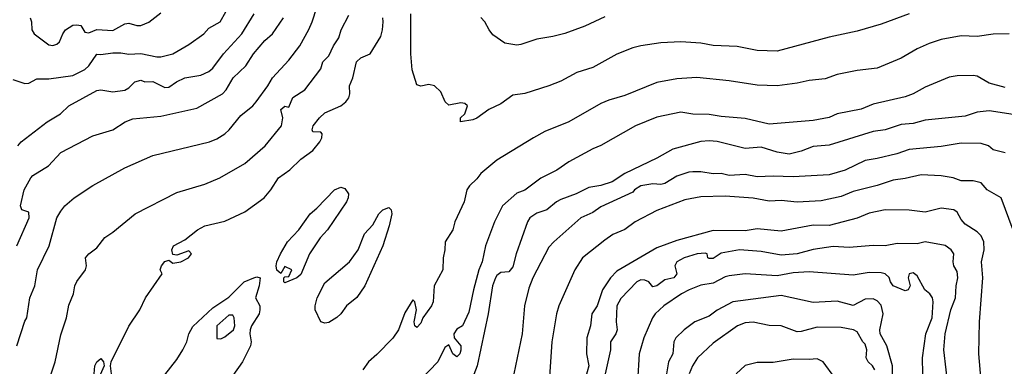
# Model space of a CAD drawing. Header units: metres. Extents: x -46681 to -43747, y -240911 to -237677.
# Tile 446 of 656: x -44528 to -44405, y -239670 to -239626. Entities that reach past the tile are written whole.
import ezdxf

# ---------------------------------------------------------------- set-up
doc = ezdxf.new("R2010")
doc.units = ezdxf.units.M
doc.layers.add('CONTOUR_INDEX', color=1, linetype='Continuous')
doc.layers.add('CONTOUR_INTER', color=3, linetype='Continuous')

msp = doc.modelspace()

# ---------------------------------------------------------------- linework, layer by layer
at = {"layer": 'CONTOUR_INDEX'}
for points, elevation in [([(-44526.95, -239626.02), (-44526.78, -239626.52), (-44526.71, -239627.52), (-44526.43, -239628.02), (-44524.6, -239629.41), (-44524.1, -239629.46), (-44523.6, -239629.3), (-44523.27, -239629.02), (-44522.85, -239628.02), (-44522.5, -239627.52), (-44521.6, -239626.94), (-44521.1, -239626.88), (-44520.6, -239626.98), (-44520.1, -239627.81), (-44519.6, -239627.9), (-44518.6, -239627.47), (-44516.6, -239627.62), (-44515.1, -239626.75), (-44514.6, -239626.69), (-44513.6, -239626.96), (-44513.1, -239626.96), (-44512.1, -239626.57), (-44510.6, -239625.39)], 110), ([(-44524.31, -239670.52), (-44523.79, -239669.02), (-44523.1, -239665.67), (-44522.39, -239663.52), (-44522.1, -239661.94), (-44521.5, -239660.52), (-44521.34, -239659.52), (-44521.1, -239659.01), (-44520, -239657.52), (-44519.9, -239657.02), (-44520, -239656.02), (-44519.61, -239655.52), (-44518.6, -239654.76), (-44517.6, -239653.49), (-44516.6, -239652.82), (-44513.79, -239650.52), (-44508.6, -239647.84), (-44505.1, -239646.82), (-44503.24, -239646.02), (-44500.1, -239644.22), (-44497.57, -239642.02), (-44495.52, -239639.52), (-44495.36, -239638.52), (-44495.6, -239637.5), (-44495.1, -239637.05), (-44494.6, -239637.19), (-44494.1, -239635.98), (-44492.6, -239635.02), (-44490.6, -239632.4), (-44490.37, -239631.52), (-44489.6, -239630.77), (-44489.04, -239629.52), (-44488.36, -239628.52), (-44488.07, -239627.52), (-44487.1, -239625.67)], 115), ([(-44405.1, -239634.74), (-44407.1, -239634.17), (-44408.6, -239633.33), (-44409.1, -239633.21), (-44411.1, -239633.27), (-44412.1, -239633.44), (-44415.1, -239634.69), (-44416.6, -239635.54), (-44417.6, -239635.89), (-44421.6, -239636.83), (-44423.1, -239637.45), (-44426.1, -239638.04), (-44427.1, -239638.49), (-44429.1, -239638.86), (-44434.6, -239639.31), (-44437.6, -239638.62), (-44440.6, -239638.36), (-44442.1, -239638.11), (-44444.1, -239638.08), (-44445.6, -239637.83), (-44448.6, -239638.45), (-44451.3, -239639.52), (-44455.6, -239641.98), (-44456.6, -239642.38), (-44459.6, -239644.03), (-44461.1, -239645.08), (-44463.1, -239646.07), (-44465.1, -239647.57), (-44466.1, -239647.96), (-44467.92, -239649.52), (-44468.92, -239651.52), (-44470.01, -239654.52), (-44470.45, -239656.52), (-44470.86, -239657.52), (-44471.55, -239660.02), (-44472.1, -239662.82), (-44472.9, -239664.52), (-44473.6, -239664.93), (-44473.97, -239665.52), (-44473.94, -239666.02), (-44473.12, -239667.02), (-44473.1, -239667.57), (-44473.25, -239668.02), (-44473.6, -239668.43), (-44474.1, -239668.05), (-44474.6, -239666.9), (-44475.1, -239667.26), (-44475.97, -239669.02), (-44478.1, -239671.24)], 115), ([(-44411.9, -239675.02), (-44412.77, -239667.52), (-44412.57, -239665.52), (-44411.86, -239662.52), (-44411.31, -239661.02), (-44411.22, -239659.52), (-44410.99, -239658.52), (-44411.1, -239657.75), (-44411.5, -239657.02), (-44411.6, -239656.52), (-44411.49, -239655.52), (-44411.82, -239655.02), (-44412.6, -239654.47), (-44415.1, -239654.05), (-44416.1, -239654.29), (-44418.6, -239654.24), (-44420.1, -239654.52), (-44421.6, -239654.47), (-44424.6, -239654.73), (-44426.6, -239654.63), (-44429.1, -239654.97), (-44431.1, -239655.53), (-44433.1, -239655.68), (-44435.6, -239655.24), (-44438.28, -239655.02), (-44440.6, -239655.44), (-44441.6, -239656.13), (-44442.1, -239656.13), (-44442.24, -239656.02), (-44442.31, -239655.52), (-44442.6, -239655.44), (-44443.57, -239655.52), (-44445.21, -239656.02), (-44446.1, -239656.52), (-44446.37, -239657.02), (-44446.1, -239658.02), (-44446.5, -239658.52), (-44447.6, -239658.8), (-44448.6, -239659.55), (-44449.1, -239659.64), (-44449.6, -239659.02), (-44450.1, -239658.82), (-44450.6, -239658.8), (-44451.1, -239659.02), (-44453.1, -239661.1), (-44453.6, -239662.05), (-44453.7, -239664.02), (-44453.58, -239665.02), (-44453.75, -239665.52), (-44454.39, -239666.52), (-44454.43, -239667.52), (-44455.09, -239670.52)], 110)]:
    msp.add_lwpolyline(points, dxfattribs=dict(at, elevation=elevation))
at = {"layer": 'CONTOUR_INTER'}
for points, elevation in [([(-44529.1, -239633.73), (-44527.6, -239634.24), (-44527.1, -239634.17), (-44526.1, -239633.64), (-44524.6, -239633.63), (-44521.6, -239633.21), (-44520.1, -239632.5), (-44519.6, -239632.02), (-44518.6, -239630.57), (-44518.1, -239630.62), (-44516.6, -239630.4), (-44515.6, -239630.39), (-44514.6, -239630.58), (-44513.1, -239630.49), (-44511.1, -239630.89), (-44510.6, -239630.88), (-44509.1, -239630.5), (-44507.1, -239629.34), (-44505.22, -239628.02), (-44504.6, -239627.31), (-44503.19, -239626.52), (-44501.77, -239624.02)], 111), ([(-44528.61, -239667.02), (-44527.6, -239663.97), (-44527.34, -239663.52), (-44526.97, -239661.02), (-44526.33, -239659.52), (-44526, -239657.52), (-44524.57, -239654.52), (-44523.6, -239651.03), (-44523.1, -239650.18), (-44522.6, -239649.52), (-44521.43, -239648.52), (-44519.1, -239646.99), (-44515.1, -239644.77), (-44511.6, -239643.22), (-44504.53, -239641.52), (-44503.6, -239641.15), (-44502.62, -239640.52), (-44502.05, -239640.02), (-44500.6, -239638.24), (-44499.11, -239637.02), (-44498.67, -239636.52), (-44497.24, -239634.52), (-44496.66, -239633.52), (-44494.6, -239631.3), (-44493.22, -239629.52), (-44492.1, -239627.49), (-44491.71, -239626.52), (-44491.1, -239624.71)], 114), ([(-44528.58, -239654.52), (-44527.05, -239651.02), (-44527.1, -239650.34), (-44527.97, -239650.02), (-44528.14, -239649.52), (-44527.69, -239647.52), (-44526.83, -239646.02), (-44526.6, -239645.74), (-44524.66, -239644.52), (-44523.1, -239642.86), (-44519.1, -239640.76), (-44516.6, -239640.02), (-44515.05, -239639.02), (-44514.1, -239638.64), (-44510.6, -239638.33), (-44506.1, -239637.32), (-44502.91, -239635.52), (-44502.45, -239635.02), (-44501.56, -239633.52), (-44499.99, -239632.02), (-44499.01, -239630.52), (-44497.6, -239628.87), (-44496.65, -239628.02), (-44495.27, -239626.02)], 113), ([(-44528.46, -239642.02), (-44528.05, -239641.52), (-44524.8, -239639.02), (-44523.16, -239638.02), (-44522.1, -239637.03), (-44518.6, -239635.12), (-44518.1, -239635.04), (-44516.6, -239635.28), (-44515.1, -239635.06), (-44514.6, -239634.77), (-44513.85, -239634.02), (-44513.1, -239633.83), (-44512.6, -239634.03), (-44511.6, -239634), (-44510.1, -239634.74), (-44509.6, -239634.68), (-44508.66, -239634.02), (-44507.6, -239633.51), (-44505.6, -239633.17), (-44504.6, -239632.75), (-44504.1, -239632.31), (-44502.79, -239630.52), (-44500.46, -239628.02), (-44498.94, -239625.52)], 112), ([(-44516.78, -239670.52), (-44516.91, -239669.52), (-44516.8, -239669.02), (-44514.6, -239664.57), (-44513.23, -239662.52), (-44512.51, -239661.02), (-44510.45, -239658.02), (-44510.67, -239657.52), (-44510.52, -239657.02), (-44510.1, -239656.49), (-44509.6, -239656.33), (-44509.1, -239656.69), (-44508.1, -239656.52), (-44507.16, -239656.02), (-44506.76, -239655.52), (-44507.1, -239655.17), (-44508.6, -239655.68), (-44509.1, -239655.62), (-44509.21, -239655.02), (-44509, -239654.52), (-44507.6, -239653.77), (-44506.01, -239652.52), (-44505.1, -239652.03), (-44502.6, -239651.45), (-44500.1, -239650.28), (-44497.69, -239648.52), (-44496.84, -239647.52), (-44495.89, -239646.02), (-44494.5, -239645.02), (-44493.1, -239643.69), (-44491.6, -239642.62), (-44490.73, -239641.52), (-44490.47, -239641.02), (-44490.43, -239640.52), (-44490.6, -239640.31), (-44491.6, -239640.29), (-44491.67, -239640.02), (-44491.55, -239639.52), (-44490.76, -239638.52), (-44490.1, -239637.9), (-44488.1, -239637.02), (-44487.47, -239636.52), (-44487.11, -239636.02), (-44486.99, -239635.52), (-44487.03, -239634.52), (-44486.62, -239633.52), (-44486.17, -239631.52), (-44485.6, -239631.01), (-44484.43, -239630.52), (-44483.1, -239628.34), (-44482.9, -239627.52), (-44482.8, -239626.52), (-44482.88, -239626.02)], 116), ([(-44417.1, -239625.5), (-44420.6, -239626.8), (-44423.6, -239627.69), (-44427.1, -239628.44), (-44433.6, -239630.17), (-44436.1, -239630.09), (-44438.6, -239629.6), (-44441.6, -239629.49), (-44443.1, -239629.2), (-44445.6, -239629.04), (-44448.1, -239629.15), (-44450.6, -239629.54), (-44451.6, -239629.78), (-44453.6, -239630.57), (-44456.6, -239632.23), (-44458.6, -239632.87), (-44460.6, -239633.95), (-44462.1, -239634.52), (-44465.1, -239635.47), (-44466.6, -239635.68), (-44468.1, -239636.79), (-44469.6, -239637.5), (-44471.1, -239638.55), (-44471.6, -239638.77), (-44473.16, -239639.02), (-44473.16, -239638.52), (-44472.6, -239638.01), (-44472.3, -239637.02), (-44472.6, -239636.72), (-44473.1, -239636.66), (-44474.6, -239636.96), (-44475.09, -239636.52), (-44475.6, -239635.28), (-44476.42, -239634.52), (-44477.1, -239634.36), (-44478.1, -239634.58), (-44478.6, -239634.4), (-44479.19, -239632.52), (-44479.37, -239630.52), (-44479.37, -239625.52)], 117), ([(-44455.1, -239625.9), (-44457.6, -239627.07), (-44460.1, -239627.96), (-44461.6, -239628.36), (-44463.6, -239628.69), (-44465.6, -239629.36), (-44466.1, -239629.42), (-44467.6, -239629.19), (-44469.1, -239628.13), (-44469.58, -239627.52), (-44470.1, -239626.52), (-44470.6, -239625.97)], 118), ([(-44404.6, -239628.01), (-44406.6, -239628.06), (-44408.6, -239628.37), (-44410.6, -239628.26), (-44413.1, -239628.74), (-44414.6, -239629.22), (-44416.1, -239629.9), (-44418.1, -239631.05), (-44421.1, -239632.32), (-44423.6, -239632.61), (-44426.1, -239633.12), (-44427.6, -239633.63), (-44429.6, -239633.84), (-44431.1, -239634.19), (-44433.6, -239634.54), (-44436.1, -239634.45), (-44439.6, -239633.88), (-44443.6, -239633.47), (-44446.1, -239633.66), (-44448.6, -239634.1), (-44452.6, -239635.74), (-44454.6, -239636.31), (-44455.6, -239636.72), (-44459.6, -239639.02), (-44462.6, -239640.25), (-44464.05, -239641.02), (-44468.6, -239643.82), (-44470.6, -239645.5), (-44471.1, -239646.17), (-44472.03, -239647.02), (-44472.37, -239647.52), (-44472.7, -239649.02), (-44473.88, -239651.52), (-44474.13, -239652.52), (-44475.06, -239654.02), (-44475.1, -239655.02), (-44475.33, -239656.02), (-44475.38, -239657.52), (-44476.43, -239659.52), (-44476.59, -239661.52), (-44476.78, -239662.02), (-44477.86, -239663.52), (-44478.1, -239664.22), (-44478.6, -239664.75), (-44478.88, -239664.52), (-44478.93, -239664.02), (-44478.64, -239662.52), (-44478.86, -239661.52), (-44479.1, -239661.29), (-44480.1, -239662.92), (-44480.92, -239665.02), (-44481.6, -239666.06), (-44483.6, -239668.1), (-44484.67, -239669.02), (-44485.37, -239670.02)], 116), ([(-44404.1, -239638.11), (-44407.1, -239637.63), (-44408.6, -239637.82), (-44410.1, -239638.33), (-44415.1, -239638.81), (-44416.6, -239639.25), (-44418.1, -239639.36), (-44420.1, -239640.04), (-44421.6, -239640.23), (-44427.1, -239641.94), (-44429.1, -239642.09), (-44430.6, -239642.68), (-44432.1, -239643.06), (-44433.6, -239642.83), (-44435.6, -239642.2), (-44437.6, -239642.35), (-44441.1, -239641.5), (-44442.1, -239641.41), (-44443.1, -239641.5), (-44446.6, -239642.46), (-44448.6, -239643.58), (-44452.6, -239645.5), (-44454.22, -239646.52), (-44455.6, -239646.98), (-44457.1, -239647.25), (-44458.68, -239648.02), (-44460.6, -239648.75), (-44461.14, -239649.02), (-44462.38, -239650.02), (-44463.6, -239650.44), (-44464.51, -239651.02), (-44464.8, -239651.52), (-44466.19, -239655.52), (-44466.6, -239657.17), (-44467.1, -239657.78), (-44468.1, -239657.87), (-44468.6, -239658.24), (-44468.76, -239658.52), (-44469.14, -239659.52), (-44469.7, -239663.02), (-44471.06, -239669.52), (-44472.01, -239672.02)], 114), ([(-44405.1, -239642.91), (-44406.6, -239642.52), (-44407.16, -239642.02), (-44408.1, -239641.73), (-44410.6, -239641.71), (-44413.1, -239642.09), (-44417.1, -239642.47), (-44418.62, -239643.02), (-44421.1, -239643.62), (-44422.6, -239643.85), (-44425.1, -239645.07), (-44427.1, -239645.66), (-44431.6, -239645.89), (-44434.1, -239645.8), (-44436.1, -239645.92), (-44437.6, -239645.6), (-44439.6, -239645.72), (-44440.6, -239645.48), (-44441.6, -239645.51), (-44443.1, -239645.28), (-44444.1, -239645.28), (-44444.6, -239645.31), (-44446.1, -239645.82), (-44447.6, -239646.73), (-44448.1, -239646.85), (-44449.1, -239646.77), (-44450.62, -239647.02), (-44451.4, -239647.52), (-44451.6, -239647.8), (-44455.6, -239649.65), (-44456.6, -239650.36), (-44458.1, -239651.03), (-44461.5, -239654.02), (-44462.1, -239654.7), (-44464.1, -239658.52), (-44464.6, -239659.81), (-44465.17, -239662.02), (-44465.46, -239665.52), (-44466.51, -239670.52)], 113), ([(-44404.1, -239652.57), (-44405.58, -239648.52), (-44407.33, -239647.52), (-44408.1, -239646.67), (-44409.1, -239646.41), (-44410.6, -239646.42), (-44411.6, -239646.04), (-44413.1, -239645.77), (-44415.6, -239645.64), (-44417.6, -239646.11), (-44419.1, -239646.3), (-44421.1, -239647), (-44424.1, -239647.74), (-44425.6, -239648.37), (-44428.1, -239648.92), (-44431.1, -239649.08), (-44433.1, -239648.87), (-44434.6, -239648.93), (-44436.6, -239648.59), (-44440.1, -239648.32), (-44443.1, -239648.4), (-44445.1, -239648.79), (-44448.6, -239650.11), (-44451.31, -239651.52), (-44452.6, -239652.48), (-44454.1, -239653.13), (-44455.1, -239653.81), (-44457.91, -239656.02), (-44458.86, -239657.52), (-44460.88, -239662.02), (-44461.15, -239663.02), (-44461.74, -239666.52), (-44462.06, -239671.52)], 112), ([(-44488.92, -239647.52), (-44488.1, -239647.21), (-44487.6, -239647.36), (-44487.17, -239648.02), (-44487.2, -239648.52), (-44487.42, -239649.02), (-44489.79, -239652.52), (-44490.7, -239653.52), (-44492.04, -239655.52), (-44493.1, -239658.11), (-44493.6, -239658.55), (-44495.1, -239659.14), (-44495.23, -239659.02), (-44495.25, -239658.52), (-44495.1, -239658.4), (-44494.6, -239658.37), (-44494.24, -239657.52), (-44495.1, -239657.13), (-44495.6, -239658), (-44496.1, -239657.58), (-44496.2, -239657.02), (-44496.11, -239656.52), (-44495.63, -239655.52), (-44494.77, -239654.02), (-44493.35, -239652.52), (-44491.95, -239650.52), (-44491.1, -239649.82), (-44488.92, -239647.52)], 117), ([(-44482.87, -239650.02), (-44482.1, -239649.73), (-44481.83, -239650.02), (-44481.75, -239650.52), (-44482.06, -239652.02), (-44482.85, -239654.52), (-44485.12, -239659.52), (-44486.1, -239660.98), (-44487.42, -239662.02), (-44488.11, -239663.02), (-44488.6, -239663.48), (-44489.6, -239664.1), (-44490.1, -239664.22), (-44490.59, -239664.02), (-44491.32, -239662.52), (-44491.3, -239662.02), (-44491.07, -239661.02), (-44490.1, -239659.14), (-44487.04, -239656.52), (-44485.96, -239655.02), (-44485.17, -239653.02), (-44484.1, -239651.89), (-44483.34, -239650.52), (-44482.87, -239650.02)], 117), ([(-44408.1, -239671.41), (-44408.36, -239668.02), (-44408.31, -239664.02), (-44407.86, -239658.52), (-44408.05, -239656.52), (-44407.7, -239655.02), (-44407.75, -239654.02), (-44408.1, -239653.28), (-44408.6, -239652.78), (-44410.1, -239651.81), (-44410.6, -239651.25), (-44411.1, -239650.33), (-44411.51, -239650.02), (-44413.1, -239649.81), (-44415.1, -239650.31), (-44417.1, -239650.06), (-44420.1, -239650.04), (-44422.1, -239650.44), (-44423.6, -239651.05), (-44427.1, -239651.99), (-44429.1, -239651.94), (-44433.1, -239652.7), (-44436.1, -239652.42), (-44437.6, -239652.66), (-44441.6, -239652.6), (-44446.1, -239653.88), (-44448.6, -239654.78), (-44453.6, -239657.71), (-44454.42, -239658.52), (-44455.39, -239660.02), (-44456.09, -239662.02), (-44456.73, -239663.02), (-44456.92, -239664.52), (-44457.37, -239666.02), (-44457.4, -239668.02), (-44457.13, -239669.52), (-44457.95, -239672.52)], 111), ([(-44510.1, -239670.67), (-44508.6, -239668.75), (-44507.84, -239667.52), (-44507.34, -239666.52), (-44507.09, -239665.52), (-44506.6, -239664.62), (-44504.1, -239662.3), (-44502.1, -239660.94), (-44500.17, -239659.02), (-44498.97, -239658.52)], 117), ([(-44498.97, -239658.52), (-44498.6, -239658.39), (-44498.18, -239658.52), (-44498.31, -239659.52), (-44498.76, -239661.02), (-44498.24, -239662.02), (-44498.21, -239662.52), (-44498.3, -239663.02), (-44499.26, -239664.52), (-44499.42, -239665.02), (-44499.5, -239665.52), (-44499.33, -239666.52), (-44499.4, -239667.02), (-44500.41, -239669.02), (-44501.6, -239670.73)], 117), ([(-44415.3, -239674.52), (-44415.41, -239668.52), (-44415.02, -239665.52), (-44414.23, -239663.52), (-44414.1, -239661.52), (-44414.19, -239661.02), (-44414.5, -239660.52), (-44415.11, -239660.02), (-44416.1, -239658.27), (-44416.6, -239657.92), (-44417.1, -239658.03), (-44417.2, -239658.52), (-44416.97, -239659.52), (-44417.22, -239660.02), (-44417.6, -239660.15), (-44419.07, -239659.52), (-44419.42, -239659.02), (-44419.6, -239658.48), (-44420.1, -239658.03), (-44420.6, -239657.92), (-44422.1, -239657.87), (-44424.1, -239658.18), (-44429.6, -239657.78), (-44431.6, -239657.9), (-44433.6, -239658.28), (-44437.6, -239658.05), (-44439.6, -239658.28), (-44440.1, -239658.4), (-44441.6, -239659.19), (-44443.1, -239659.43), (-44444.59, -239660.02), (-44445.54, -239660.52), (-44447.76, -239662.02), (-44448.81, -239663.02), (-44449.16, -239663.52), (-44450.26, -239666.02), (-44450.83, -239668.02), (-44451.02, -239671.52)], 109), ([(-44419.15, -239671.02), (-44419.15, -239669.52), (-44419.87, -239667.02), (-44420.71, -239665.52), (-44420.75, -239665.02), (-44420.33, -239663.02), (-44420.6, -239661.95), (-44421.1, -239661.39), (-44421.6, -239661.17), (-44422.6, -239661.22), (-44424.1, -239662.01), (-44426.1, -239661.46), (-44429.1, -239661.6), (-44433.1, -239660.74), (-44439.14, -239661.52), (-44441.1, -239662.56), (-44442.1, -239663.32), (-44443.87, -239664.02), (-44445.22, -239665.02), (-44446.23, -239666.02), (-44446.51, -239666.52), (-44446.61, -239668.02), (-44447.15, -239669.02), (-44447.65, -239672.02)], 108), ([(-44502.1, -239663.18), (-44503.62, -239664.52), (-44503.6, -239666.13), (-44503.1, -239666.14), (-44502.6, -239665.91), (-44501.52, -239665.02), (-44501.35, -239664.52), (-44501.44, -239663.52), (-44501.6, -239663.21), (-44502.1, -239663.18)], 117), ([(-44421.39, -239670.02), (-44421.68, -239669.52), (-44422.22, -239669.02), (-44422.47, -239668.52), (-44422.38, -239667.52), (-44422.6, -239666.82), (-44422.89, -239666.52), (-44423.6, -239665.28), (-44424.06, -239665.02), (-44425.6, -239664.73), (-44428.6, -239664.68), (-44430.6, -239665.25), (-44431.1, -239665.28), (-44433.1, -239664.54), (-44434.6, -239664.48), (-44436.6, -239664.09), (-44437.6, -239664.15), (-44438.54, -239664.52), (-44441.6, -239666.7), (-44443.52, -239668.52), (-44444.16, -239669.52), (-44444.56, -239670.52)], 107), ([(-44518.99, -239671.02), (-44518.87, -239669.52), (-44518.6, -239669.03), (-44518.1, -239668.63), (-44517.77, -239669.02), (-44517.68, -239669.52), (-44518.35, -239671.02)], 116), ([(-44426.37, -239671.02), (-44427.84, -239669.02), (-44428.6, -239668.65), (-44429.6, -239668.76), (-44431.6, -239668.71), (-44434.1, -239669.12), (-44436.1, -239669.11), (-44437.6, -239669.49), (-44438.69, -239670.52)], 106)]:
    msp.add_lwpolyline(points, dxfattribs=dict(at, elevation=elevation))

doc.saveas('drawing.dxf')
